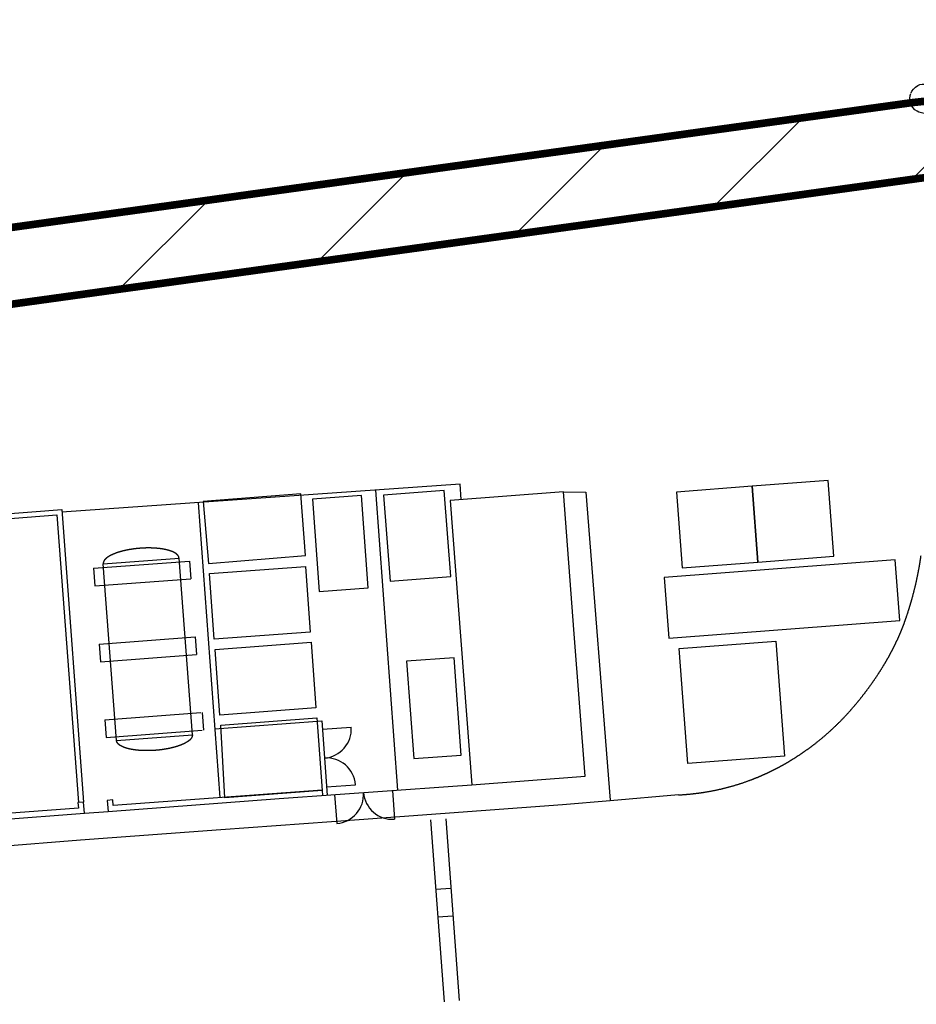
# Model space of a CAD drawing. Header units: millimetres. Extents: x 573132 to 957048, y 21042 to 318066.
# Tile 374 of 425: x 763009 to 798397, y 229919 to 268791. Entities that reach past the tile are written whole.
import ezdxf

# ---------------------------------------------------------------- set-up
doc = ezdxf.new("R2010")
doc.units = ezdxf.units.MM
doc.header["$LTSCALE"] = 2000
doc.linetypes.add('ECL-001', pattern=[100, 50, 0, 50])
doc.linetypes.add('HIDDEN', pattern=[0.375, 0.25, -0.125])
for name, color, linetype in [('_NIBSC_A fence elect', 7, 'Continuous'), ('_NIBSC_A gate', 7, 'Continuous'), ('_NIBSC_A site plan', 7, 'Continuous'), ('_NIBSC_A-kerb', 7, 'Continuous'), ('_NIBSC_FM trees 3metre zone', 210, 'Continuous'), ('_NIBSC_FM_Container', 7, 'Continuous')]:
    doc.layers.add(name, color=color, linetype=linetype)

# ---------------------------------------------------------------- blocks, each defined once
blk = doc.blocks.new('ECBL2')
at = {"color": 0, "linetype": 'ByBlock'}
blk.add_lwpolyline([(-0.5, -0.03125), (-0.5, 0.03125), (-0.48438, 0.125), (-0.45313, 0.21875), (-0.40625, 0.29688), (-0.35938, 0.35938), (-0.29688, 0.40625), (-0.21875, 0.45313), (-0.125, 0.48438), (-0.03125, 0.5), (0.03125, 0.5), (0.125, 0.48438), (0.21875, 0.45313), (0.29688, 0.40625), (0.35938, 0.35938), (0.40625, 0.29688), (0.45313, 0.21875), (0.48438, 0.125), (0.5, 0.03125), (0.5, -0.03125), (0.48438, -0.125), (0.45313, -0.21875), (0.40625, -0.29688), (0.35938, -0.35938), (0.29688, -0.40625), (0.21875, -0.45313), (0.125, -0.48438), (0.03125, -0.5), (-0.03125, -0.5), (-0.125, -0.48438), (-0.21875, -0.45313), (-0.29688, -0.40625), (-0.35938, -0.35938), (-0.40625, -0.29688), (-0.45313, -0.21875), (-0.48438, -0.125), (-0.5, -0.04688)], dxfattribs=at)

msp = doc.modelspace()

# ---------------------------------------------------------------- hatches: boundary and pattern name
at = {"layer": '_NIBSC_FM trees 3metre zone'}
h = msp.add_hatch(dxfattribs=at)
h.set_pattern_fill('ANSI31', color=256, scale=1500)
h.set_pattern_definition([(45, (0, -300000), (-3367.596, 3367.596), [])])
h.paths.add_polyline_path([(593903, 232618), (679741, 243682), (730246, 249484), (739010, 251813), (755357, 259573), (798190, 265512), (811701, 266996), (863086, 275757), (876855, 143048), (913767, 142394), (912963, 130303), (912377, 121144), (904519, 98598), (903418, 94708), (895370, 63436), (848719, 56730), (841119, 53483), (784097, 45680), (763758, 42854), (670408, 24435), (665578, 34770), (663265, 39853), (610755, 158064), (608829, 162280), (603679, 173549), (597793, 194110)])
h.paths.add_polyline_path([(597181, 230015), (680104, 240704), (730805, 246529), (740047, 248984), (756227, 256664), (798560, 262534), (812117, 264024), (860433, 272261), (874145, 140095), (910565, 139450), (909970, 130498), (909410, 121745), (901656, 99501), (900522, 95491), (892964, 66121), (847903, 59643), (840312, 56401), (783688, 48652), (763260, 45813), (672132, 27832), (668302, 36026), (666001, 41083), (613490, 159296), (611558, 163526), (606501, 174591), (600750, 194678)], flags=16)

# ---------------------------------------------------------------- linework, layer by layer
at = {"layer": '_NIBSC_A fence elect', "const_width": 300}
msp.add_lwpolyline([(798148, 265506), (755360, 259573), (747762, 255982), (739008, 251812), (730243, 249484), (712850, 247446), (685904, 244502), (684176, 244261)], dxfattribs=at)
at = {"layer": '_NIBSC_A site plan', "linetype": 'HIDDEN', "ltscale": 2500}
for p, q in [((780396, 250454), (764674, 249354)), ((777047, 250218), (777921, 238367)), ((770049, 249722), (770909, 238083)), ((770708, 240798), (774929, 241109)), ((774929, 241109), (775146, 238176))]:
    msp.add_line(p, q, dxfattribs=at)
at = {"layer": '_NIBSC_A site plan'}
for p, q in [((780439, 249843), (780396, 250454)), ((774957, 240779), (776094, 240860)), ((775121, 238506), (776258, 238590)), ((777719, 238362), (777799, 237225)), ((775440, 238197), (775524, 237061))]:
    msp.add_line(p, q, dxfattribs=at)
at = {"layer": '_NIBSC_A site plan', "linetype": 'ECL-001'}
for p, q in [((765918, 247132), (769707, 247417)), ((766306, 247311), (769297, 247537)), ((766831, 240331), (766306, 247311)), ((769823, 240556), (769297, 247537)), ((769707, 247417), (769760, 246719)), ((765918, 247132), (765971, 246434)), ((765971, 246434), (769760, 246719)), ((766143, 244140), (769933, 244426)), ((766143, 244140), (766196, 243442)), ((769933, 244426), (769985, 243728)), ((766196, 243442), (769985, 243728)), ((766369, 241149), (770158, 241434)), ((770205, 241437), (770257, 240739)), ((766369, 241149), (766421, 240451)), ((766421, 240451), (770211, 240736)), ((766831, 240331), (769823, 240556)), ((774942, 238374), (766700, 237766)), ((773250, 238038), (779914, 238522)), ((774942, 238374), (774958, 238162)), ((766684, 237986), (766466, 237970)), ((766466, 237970), (766498, 237530)), ((766498, 237530), (773250, 238038)), ((766700, 237766), (766684, 237986)), ((786314, 237958), (784436, 237796)), ((789010, 238186), (786314, 237958))]:
    msp.add_line(p, q, dxfattribs=at)
at = {"layer": '_NIBSC_A site plan'}
for points in [[(789157, 247152), (792149, 247379), (791921, 250371), (788930, 250143)], [(792149, 247379), (795140, 247607), (794913, 250598), (791921, 250371)], [(774834, 246223), (776759, 246362), (776496, 250003), (774571, 249864)], [(789035, 243967), (792850, 244256), (793191, 239716), (789376, 239427)], [(778559, 239624), (780434, 239760), (780157, 243600), (778282, 243464)]]:
    msp.add_lwpolyline(points, close=True, dxfattribs=at)
at = {"layer": '_NIBSC_A site plan', "linetype": 'ECL-001'}
for points in [[(770463, 247323), (774286, 247635), (774105, 250070), (770246, 249764)], [(777634, 246622), (780027, 246805), (779766, 250200), (777373, 250018)], [(770494, 246925), (774283, 247210), (774478, 244617), (770688, 244332)], [(770719, 243933), (774509, 244218), (774703, 241626), (770914, 241340)], [(770945, 240941), (774734, 241227), (774943, 238366), (771110, 238070)]]:
    msp.add_lwpolyline(points, close=True, dxfattribs=at)
for points in [[(780852, 238590), (785322, 238930), (784898, 244540), (784474, 250148), (780002, 249810), (780852, 238590)], [(784474, 250148), (785360, 250136), (786314, 237972)], [(753586, 246716), (753482, 248610), (759082, 249032), (764666, 249454), (765528, 237900)], [(754336, 236608), (758956, 236974), (765560, 237462), (765528, 237900), (765308, 237884), (765324, 237664), (754518, 236842), (753696, 248426), (764480, 249240), (765328, 237886)], [(779914, 238522), (780852, 238590)], [(752576, 235434), (756248, 235754), (760834, 236042), (765412, 236408), (770954, 236816), (776414, 237216), (784436, 237809)], [(765560, 237462), (766498, 237530)]]:
    msp.add_lwpolyline(points, dxfattribs=at)
for centre, radius, start, end in [((785247, 249540), 13474, 341.212, 351.8682), ((788874, 248337), 9654, 330.2162, 341.0416), ((786531, 249729), 12378, 317.9389, 328.9381), ((789458, 248021), 8989, 328.6369, 330.1128), ((788022, 248395), 10378, 307.7608, 317.891), ((788261, 248094), 9993, 301.6228, 307.7383), ((788524, 247614), 9447, 290.228, 301.7896), ((788615, 247356), 9173, 279.9459, 290.2476), ((788517, 247874), 9700, 272.915, 279.9899)]:
    msp.add_arc(centre, radius, start, end, dxfattribs=at)
at = {"layer": '_NIBSC_A site plan'}
for centre, start, end in [((774957, 240779), 274.13, 4.0382), ((775121, 238506), 4.2218, 94.13), ((775440, 238197), 274.2218, 4.13), ((777719, 238362), 184.13, 274.0382)]:
    msp.add_arc(centre, 1140, start, end, dxfattribs=at)
at = {"layer": '_NIBSC_A site plan', "linetype": 'ECL-001'}
msp.add_ellipse((767801, 247424), major_axis=(1496, 113), ratio=0.333333, start_param=0, end_param=3.141593, dxfattribs=at)
at = {"layer": '_NIBSC_A site plan', "linetype": 'ECL-001', "extrusion": (0, 0, -1)}
msp.add_ellipse((768327, 240444), major_axis=(1496, 113), ratio=0.333333, start_param=0, end_param=3.141593, dxfattribs=at)
at = {"layer": '_NIBSC_A-kerb'}
for p, q in [((779224, 237201), (779757, 230022)), ((779822, 237246), (780356, 230066)), ((780026, 234497), (779428, 234452)), ((780108, 233400), (779510, 233355))]:
    msp.add_line(p, q, dxfattribs=at)
at = {"layer": '_NIBSC_FM trees 3metre zone', "const_width": 300}
for points in [[(755357, 259573), (798190, 265512), (811701, 266996), (863086, 275757), (876855, 143048), (913767, 142394), (912963, 130303), (912377, 121144), (904519, 98598), (903418, 94708), (895370, 63436), (848719, 56730), (841119, 53483), (784097, 45680), (763758, 42854), (670408, 24435)], [(756227, 256664), (798560, 262534), (812117, 264024), (860433, 272261), (874145, 140095), (910565, 139450), (909970, 130498), (909410, 121745), (901656, 99501), (900522, 95491), (892964, 66121), (847903, 59643), (840312, 56401), (783688, 48652), (763260, 45813), (672132, 27832)]]:
    msp.add_lwpolyline(points, dxfattribs=at)
at = {"layer": '_NIBSC_FM_Container'}
msp.add_lwpolyline([(788624, 244378), (797748, 245069), (797567, 247462), (788443, 246771)], close=True, dxfattribs=at)

# ---------------------------------------------------------------- block references
at = {"layer": '_NIBSC_A gate', "xscale": 1152, "yscale": 1152, "zscale": 1152, "rotation": 333.4019131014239}
msp.add_blockref('ECBL2', (798721, 265673), dxfattribs=at)

doc.saveas('drawing.dxf')
